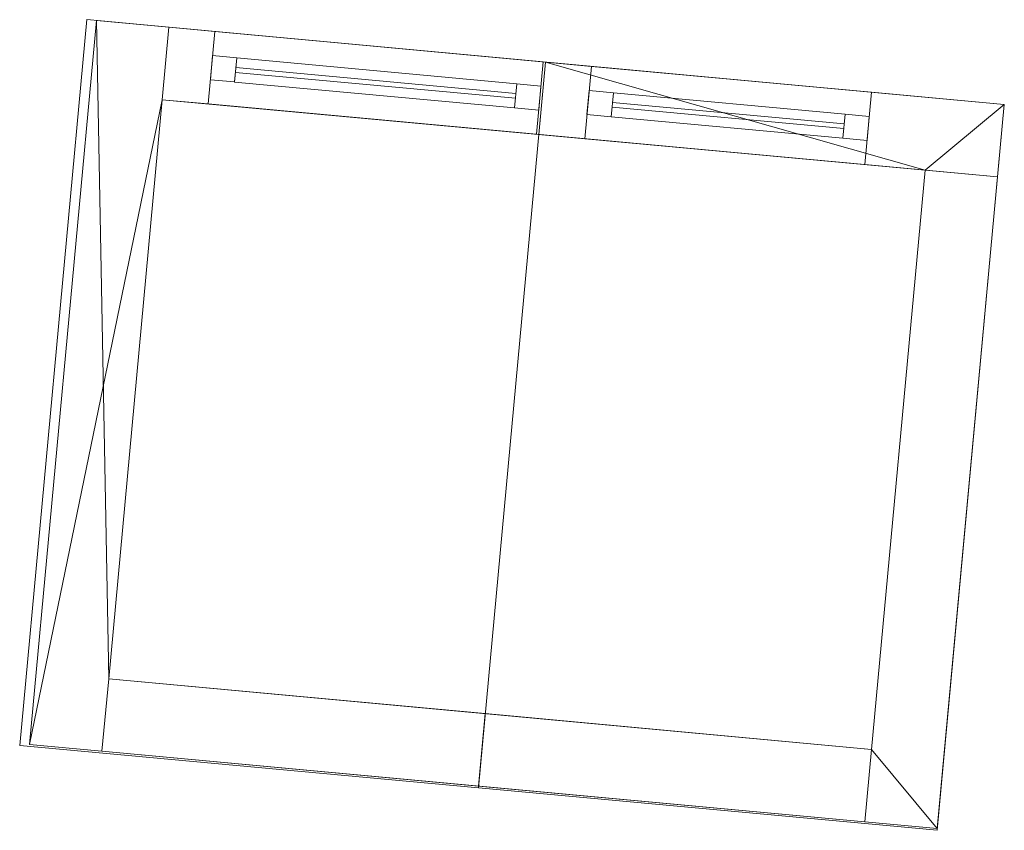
# Model space of a CAD drawing. Header units: millimetres. Extents: x -430348 to -225823, y -86243 to 5084.
# Tile 605 of 656: x -367355 to -365324, y -32129 to -30457. Entities that reach past the tile are written whole.
import ezdxf

# ---------------------------------------------------------------- set-up
doc = ezdxf.new("R2010")
doc.units = ezdxf.units.MM
for name, color, linetype, lineweight in [('A-GLAZ-CURT', 52, 'Continuous', 9), ('A-GLAZ-CWMG', 51, 'Continuous', 9), ('A-ROOF', 132, 'Continuous', 9), ('A-WALL', 113, 'Continuous', 9)]:
    doc.layers.add(name, color=color, linetype=linetype, lineweight=lineweight)

# ---------------------------------------------------------------- blocks, each defined once
blk = doc.blocks.new('System Panel - door 4-518769-_3D_ Copy 1')
at = {"layer": 'A-GLAZ-CURT'}
mesh = blk.add_polyface(dxfattribs=at)
corners = [(-290, 5), (-290, 5, 1445.7), (290, 5, 1445.7), (290, 5)]
mesh.append_faces([[corners[k] for k in face] for face in [(1, 2, 3, 0)]])
mesh = blk.add_polyface(dxfattribs=at)
corners = [(290, -5), (-290, -5), (-290, 5), (290, 5)]
mesh.append_faces([[corners[k] for k in face] for face in [(0, 1, 2, 3)]])
mesh = blk.add_polyface(dxfattribs=at)
corners = [(-290, -5, 1445.7), (290, -5, 1445.7), (290, 5, 1445.7), (-290, 5, 1445.7)]
mesh.append_faces([[corners[k] for k in face] for face in [(0, 1, 2, 3)]])
mesh = blk.add_polyface(dxfattribs=at)
corners = [(-290, -5), (-290, -5, 1445.7), (-290, 5, 1445.7), (-290, 5)]
mesh.append_faces([[corners[k] for k in face] for face in [(0, 1, 2, 3)]])
mesh = blk.add_polyface(dxfattribs=at)
corners = [(290, -5, 1445.7), (290, -5), (290, 5), (290, 5, 1445.7)]
mesh.append_faces([[corners[k] for k in face] for face in [(0, 1, 2, 3)]])
mesh = blk.add_polyface(dxfattribs=at)
corners = [(-290, -5), (290, -5), (290, -5, 1445.7), (-290, -5, 1445.7)]
mesh.append_faces([[corners[k] for k in face] for face in [(3, 0, 1, 2)]])
blk = doc.blocks.new('Rectangular Mullion - 50mm x 50mm-518770-_3D_ Copy 1')
at = {"layer": 'A-GLAZ-CWMG'}
mesh = blk.add_polyface(dxfattribs=at)
corners = [(0, 25), (-50, 25), (-50, -25), (0, -25)]
mesh.append_faces([[corners[k] for k in face] for face in [(2, 3, 0, 1)]])
mesh = blk.add_polyface(dxfattribs=at)
corners = [(0, 25, -1545.7), (0, -25, -1545.7), (-50, -25, -1545.7), (-50, 25, -1545.7)]
mesh.append_faces([[corners[k] for k in face] for face in [(0, 1, 2, 3)]])
mesh = blk.add_polyface(dxfattribs=at)
corners = [(-50, 25), (0, 25), (0, 25, -1545.7), (-50, 25, -1545.7)]
mesh.append_faces([[corners[k] for k in face] for face in [(3, 0, 1, 2)]])
mesh = blk.add_polyface(dxfattribs=at)
corners = [(-50, -25), (-50, 25), (-50, 25, -1545.7), (-50, -25, -1545.7)]
mesh.append_faces([[corners[k] for k in face] for face in [(0, 1, 2, 3)]])
mesh = blk.add_polyface(dxfattribs=at)
corners = [(0, 25), (0, -25), (0, -25, -1545.7), (0, 25, -1545.7)]
mesh.append_faces([[corners[k] for k in face] for face in [(0, 1, 2, 3)]])
mesh = blk.add_polyface(dxfattribs=at)
corners = [(0, -25), (-50, -25), (-50, -25, -1545.7), (0, -25, -1545.7)]
mesh.append_faces([[corners[k] for k in face] for face in [(3, 0, 1, 2)]])
blk = doc.blocks.new('Rectangular Mullion - 50mm x 50mm-494482-_3D_ Copy 1')
at = {"layer": 'A-GLAZ-CWMG'}
mesh = blk.add_polyface(dxfattribs=at)
corners = [(0, 25), (-50, 25), (-50, -25), (0, -25)]
mesh.append_faces([[corners[k] for k in face] for face in [(2, 3, 0, 1)]])
mesh = blk.add_polyface(dxfattribs=at)
corners = [(0, 25, -580.1), (0, -25, -580.1), (-50, -25, -580.1), (-50, 25, -580.1)]
mesh.append_faces([[corners[k] for k in face] for face in [(0, 1, 2, 3)]])
mesh = blk.add_polyface(dxfattribs=at)
corners = [(-50, 25), (0, 25), (0, 25, -580.1), (-50, 25, -580.1)]
mesh.append_faces([[corners[k] for k in face] for face in [(0, 1, 2, 3)]])
mesh = blk.add_polyface(dxfattribs=at)
corners = [(-50, -25), (-50, 25), (-50, 25, -580.1), (-50, -25, -580.1)]
mesh.append_faces([[corners[k] for k in face] for face in [(0, 1, 2, 3)]])
mesh = blk.add_polyface(dxfattribs=at)
corners = [(0, 25), (0, -25), (0, -25, -580.1), (0, 25, -580.1)]
mesh.append_faces([[corners[k] for k in face] for face in [(0, 1, 2, 3)]])
mesh = blk.add_polyface(dxfattribs=at)
corners = [(0, -25), (-50, -25), (-50, -25, -580.1), (0, -25, -580.1)]
mesh.append_faces([[corners[k] for k in face] for face in [(0, 1, 2, 3)]])
blk = doc.blocks.new('Rectangular Mullion - 50mm x 50mm-518771-_3D_ Copy 1')
at = {"layer": 'A-GLAZ-CWMG'}
mesh = blk.add_polyface(dxfattribs=at)
corners = [(0, 25), (-50, 25), (-50, -25), (0, -25)]
mesh.append_faces([[corners[k] for k in face] for face in [(2, 3, 0, 1)]])
mesh = blk.add_polyface(dxfattribs=at)
corners = [(0, 25, -1545.7), (0, -25, -1545.7), (-50, -25, -1545.7), (-50, 25, -1545.7)]
mesh.append_faces([[corners[k] for k in face] for face in [(0, 1, 2, 3)]])
mesh = blk.add_polyface(dxfattribs=at)
corners = [(-50, 25), (0, 25), (0, 25, -1545.7), (-50, 25, -1545.7)]
mesh.append_faces([[corners[k] for k in face] for face in [(3, 0, 1, 2)]])
mesh = blk.add_polyface(dxfattribs=at)
corners = [(-50, -25), (-50, 25), (-50, 25, -1545.7), (-50, -25, -1545.7)]
mesh.append_faces([[corners[k] for k in face] for face in [(3, 0, 1, 2)]])
mesh = blk.add_polyface(dxfattribs=at)
corners = [(0, 25), (0, -25), (0, -25, -1545.7), (0, 25, -1545.7)]
mesh.append_faces([[corners[k] for k in face] for face in [(3, 0, 1, 2)]])
mesh = blk.add_polyface(dxfattribs=at)
corners = [(0, -25), (-50, -25), (-50, -25, -1545.7), (0, -25, -1545.7)]
mesh.append_faces([[corners[k] for k in face] for face in [(3, 0, 1, 2)]])
blk = doc.blocks.new('Rectangular Mullion - 50mm x 50mm-494483-_3D_ Copy 1')
at = {"layer": 'A-GLAZ-CWMG'}
mesh = blk.add_polyface(dxfattribs=at)
corners = [(0, 25), (-50, 25), (-50, -25), (0, -25)]
mesh.append_faces([[corners[k] for k in face] for face in [(2, 3, 0, 1)]])
mesh = blk.add_polyface(dxfattribs=at)
corners = [(0, 25, -580.1), (0, -25, -580.1), (-50, -25, -580.1), (-50, 25, -580.1)]
mesh.append_faces([[corners[k] for k in face] for face in [(0, 1, 2, 3)]])
mesh = blk.add_polyface(dxfattribs=at)
corners = [(-50, 25), (0, 25), (0, 25, -580.1), (-50, 25, -580.1)]
mesh.append_faces([[corners[k] for k in face] for face in [(0, 1, 2, 3)]])
mesh = blk.add_polyface(dxfattribs=at)
corners = [(-50, -25), (-50, 25), (-50, 25, -580.1), (-50, -25, -580.1)]
mesh.append_faces([[corners[k] for k in face] for face in [(0, 1, 2, 3)]])
mesh = blk.add_polyface(dxfattribs=at)
corners = [(0, 25), (0, -25), (0, -25, -580.1), (0, 25, -580.1)]
mesh.append_faces([[corners[k] for k in face] for face in [(0, 1, 2, 3)]])
mesh = blk.add_polyface(dxfattribs=at)
corners = [(0, -25), (-50, -25), (-50, -25, -580.1), (0, -25, -580.1)]
mesh.append_faces([[corners[k] for k in face] for face in [(0, 1, 2, 3)]])
blk = doc.blocks.new('System Panel - Glazed-518924-_3D_ Copy 1')
at = {"layer": 'A-GLAZ-CURT', "transparency": 33554471}
mesh = blk.add_polyface(dxfattribs=at)
corners = [(-240, 5), (-240, 5, 512.1), (240, 5, 512.1), (240, 5)]
mesh.append_faces([[corners[k] for k in face] for face in [(1, 2, 3, 0)]])
mesh = blk.add_polyface(dxfattribs=at)
corners = [(240, -5), (-240, -5), (-240, 5), (240, 5)]
mesh.append_faces([[corners[k] for k in face] for face in [(0, 1, 2, 3)]])
mesh = blk.add_polyface(dxfattribs=at)
corners = [(-240, -5, 512.1), (240, -5, 512.1), (240, 5, 512.1), (-240, 5, 512.1)]
mesh.append_faces([[corners[k] for k in face] for face in [(0, 1, 2, 3)]])
mesh = blk.add_polyface(dxfattribs=at)
corners = [(-240, -5), (-240, -5, 512.1), (-240, 5, 512.1), (-240, 5)]
mesh.append_faces([[corners[k] for k in face] for face in [(0, 1, 2, 3)]])
mesh = blk.add_polyface(dxfattribs=at)
corners = [(240, -5, 512.1), (240, -5), (240, 5), (240, 5, 512.1)]
mesh.append_faces([[corners[k] for k in face] for face in [(0, 1, 2, 3)]])
mesh = blk.add_polyface(dxfattribs=at)
corners = [(-240, -5), (240, -5), (240, -5, 512.1), (-240, -5, 512.1)]
mesh.append_faces([[corners[k] for k in face] for face in [(3, 0, 1, 2)]])
blk = doc.blocks.new('Rectangular Mullion - 50mm x 50mm-518925-_3D_ Copy 1')
at = {"layer": 'A-GLAZ-CWMG'}
mesh = blk.add_polyface(dxfattribs=at)
corners = [(0, 25), (-50, 25), (-50, -25), (0, -25)]
mesh.append_faces([[corners[k] for k in face] for face in [(2, 3, 0, 1)]])
mesh = blk.add_polyface(dxfattribs=at)
corners = [(0, 25, -612.1), (0, -25, -612.1), (-50, -25, -612.1), (-50, 25, -612.1)]
mesh.append_faces([[corners[k] for k in face] for face in [(0, 1, 2, 3)]])
mesh = blk.add_polyface(dxfattribs=at)
corners = [(-50, 25), (0, 25), (0, 25, -612.1), (-50, 25, -612.1)]
mesh.append_faces([[corners[k] for k in face] for face in [(0, 1, 2, 3)]])
mesh = blk.add_polyface(dxfattribs=at)
corners = [(-50, -25), (-50, 25), (-50, 25, -612.1), (-50, -25, -612.1)]
mesh.append_faces([[corners[k] for k in face] for face in [(0, 1, 2, 3)]])
mesh = blk.add_polyface(dxfattribs=at)
corners = [(0, 25), (0, -25), (0, -25, -612.1), (0, 25, -612.1)]
mesh.append_faces([[corners[k] for k in face] for face in [(0, 1, 2, 3)]])
mesh = blk.add_polyface(dxfattribs=at)
corners = [(0, -25), (-50, -25), (-50, -25, -612.1), (0, -25, -612.1)]
mesh.append_faces([[corners[k] for k in face] for face in [(0, 1, 2, 3)]])
blk = doc.blocks.new('Rectangular Mullion - 50mm x 50mm-505168-_3D_ Copy 1')
at = {"layer": 'A-GLAZ-CWMG'}
mesh = blk.add_polyface(dxfattribs=at)
corners = [(0, 25), (-50, 25), (-50, -25), (0, -25)]
mesh.append_faces([[corners[k] for k in face] for face in [(2, 3, 0, 1)]])
mesh = blk.add_polyface(dxfattribs=at)
corners = [(0, 25, -480), (0, -25, -480), (-50, -25, -480), (-50, 25, -480)]
mesh.append_faces([[corners[k] for k in face] for face in [(0, 1, 2, 3)]])
mesh = blk.add_polyface(dxfattribs=at)
corners = [(-50, 25), (0, 25), (0, 25, -480), (-50, 25, -480)]
mesh.append_faces([[corners[k] for k in face] for face in [(3, 0, 1, 2)]])
mesh = blk.add_polyface(dxfattribs=at)
corners = [(-50, -25), (-50, 25), (-50, 25, -480), (-50, -25, -480)]
mesh.append_faces([[corners[k] for k in face] for face in [(3, 0, 1, 2)]])
mesh = blk.add_polyface(dxfattribs=at)
corners = [(0, 25), (0, -25), (0, -25, -480), (0, 25, -480)]
mesh.append_faces([[corners[k] for k in face] for face in [(3, 0, 1, 2)]])
mesh = blk.add_polyface(dxfattribs=at)
corners = [(0, -25), (-50, -25), (-50, -25, -480), (0, -25, -480)]
mesh.append_faces([[corners[k] for k in face] for face in [(3, 0, 1, 2)]])
blk = doc.blocks.new('Rectangular Mullion - 50mm x 50mm-518926-_3D_ Copy 1')
at = {"layer": 'A-GLAZ-CWMG'}
mesh = blk.add_polyface(dxfattribs=at)
corners = [(0, 25), (-50, 25), (-50, -25), (0, -25)]
mesh.append_faces([[corners[k] for k in face] for face in [(2, 3, 0, 1)]])
mesh = blk.add_polyface(dxfattribs=at)
corners = [(0, 25, -612.1), (0, -25, -612.1), (-50, -25, -612.1), (-50, 25, -612.1)]
mesh.append_faces([[corners[k] for k in face] for face in [(0, 1, 2, 3)]])
mesh = blk.add_polyface(dxfattribs=at)
corners = [(-50, 25), (0, 25), (0, 25, -612.1), (-50, 25, -612.1)]
mesh.append_faces([[corners[k] for k in face] for face in [(0, 1, 2, 3)]])
mesh = blk.add_polyface(dxfattribs=at)
corners = [(-50, -25), (-50, 25), (-50, 25, -612.1), (-50, -25, -612.1)]
mesh.append_faces([[corners[k] for k in face] for face in [(0, 1, 2, 3)]])
mesh = blk.add_polyface(dxfattribs=at)
corners = [(0, 25), (0, -25), (0, -25, -612.1), (0, 25, -612.1)]
mesh.append_faces([[corners[k] for k in face] for face in [(0, 1, 2, 3)]])
mesh = blk.add_polyface(dxfattribs=at)
corners = [(0, -25), (-50, -25), (-50, -25, -612.1), (0, -25, -612.1)]
mesh.append_faces([[corners[k] for k in face] for face in [(0, 1, 2, 3)]])
blk = doc.blocks.new('Rectangular Mullion - 50mm x 50mm-505169-_3D_ Copy 1')
at = {"layer": 'A-GLAZ-CWMG'}
mesh = blk.add_polyface(dxfattribs=at)
corners = [(0, 25), (-50, 25), (-50, -25), (0, -25)]
mesh.append_faces([[corners[k] for k in face] for face in [(2, 3, 0, 1)]])
mesh = blk.add_polyface(dxfattribs=at)
corners = [(0, 25, -480), (0, -25, -480), (-50, -25, -480), (-50, 25, -480)]
mesh.append_faces([[corners[k] for k in face] for face in [(0, 1, 2, 3)]])
mesh = blk.add_polyface(dxfattribs=at)
corners = [(-50, 25), (0, 25), (0, 25, -480), (-50, 25, -480)]
mesh.append_faces([[corners[k] for k in face] for face in [(3, 0, 1, 2)]])
mesh = blk.add_polyface(dxfattribs=at)
corners = [(-50, -25), (-50, 25), (-50, 25, -480), (-50, -25, -480)]
mesh.append_faces([[corners[k] for k in face] for face in [(3, 0, 1, 2)]])
mesh = blk.add_polyface(dxfattribs=at)
corners = [(0, 25), (0, -25), (0, -25, -480), (0, 25, -480)]
mesh.append_faces([[corners[k] for k in face] for face in [(3, 0, 1, 2)]])
mesh = blk.add_polyface(dxfattribs=at)
corners = [(0, -25), (-50, -25), (-50, -25, -480), (0, -25, -480)]
mesh.append_faces([[corners[k] for k in face] for face in [(3, 0, 1, 2)]])

msp = doc.modelspace()

# ---------------------------------------------------------------- block references
at = {"layer": 'A-GLAZ-CURT', "rotation": 174.7141890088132}
msp.add_blockref('System Panel - door 4-518769-_3D_ Copy 1', (-366620.8, -30587, 59124.1), dxfattribs=at)
at = {"layer": 'A-GLAZ-CURT', "transparency": 33554471, "rotation": 174.7141890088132}
msp.add_blockref('System Panel - Glazed-518924-_3D_ Copy 1', (-365893.9, -30654.2, 59983.9), dxfattribs=at)
at = {"layer": 'A-GLAZ-CWMG', "extrusion": (0, 0, -1), "rotation": 5.285810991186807}
for name, p in [('Rectangular Mullion - 50mm x 50mm-518771-_3D_ Copy 1', (366959.4, -30555.6, -59074.1)), ('Rectangular Mullion - 50mm x 50mm-518926-_3D_ Copy 1', (366182.7, -30627.5, -59933.9))]:
    msp.add_blockref(name, p, dxfattribs=at)
at = {"layer": 'A-GLAZ-CWMG', "extrusion": (-0.995748, 0.092124, 0), "rotation": 90}
for name, p in [('Rectangular Mullion - 50mm x 50mm-494482-_3D_ Copy 1', (64231.5, 60619.8, 362534)), ('Rectangular Mullion - 50mm x 50mm-505168-_3D_ Copy 1', (64231.5, 60546, 361754))]:
    msp.add_blockref(name, p, dxfattribs=at)
at = {"layer": 'A-GLAZ-CWMG', "extrusion": (0.995748, -0.092124, 0), "rotation": 270}
for name, p in [('Rectangular Mullion - 50mm x 50mm-494483-_3D_ Copy 1', (-64231.5, 59074.1, -361954)), ('Rectangular Mullion - 50mm x 50mm-505169-_3D_ Copy 1', (-64231.5, 59933.9, -361274))]:
    msp.add_blockref(name, p, dxfattribs=at)
at = {"layer": 'A-GLAZ-CWMG', "rotation": 354.7141890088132}
for name, p in [('Rectangular Mullion - 50mm x 50mm-518770-_3D_ Copy 1', (-366282.3, -30618.3, 60619.8)), ('Rectangular Mullion - 50mm x 50mm-518925-_3D_ Copy 1', (-365605.2, -30680.9, 60546))]:
    msp.add_blockref(name, p, dxfattribs=at)

# ---------------------------------------------------------------- meshes
at = {"layer": 'A-ROOF'}
mesh = msp.add_polyface(dxfattribs=at)
corners = [(-366408.9, -32041.5, 60931.7), (-367354.9, -31954, 60553.6), (-367216.4, -30456.5, 60553.6), (-366270.4, -30544.1, 60931.7)]
mesh.append_faces([[corners[k] for k in face] for face in [(1, 2, 3, 0)]])
mesh = msp.add_polyface(dxfattribs=at)
corners = [(-367354.9, -31954, 60661.2), (-366408.9, -32041.5, 61039.4), (-366270.4, -30544.1, 61039.4), (-367216.4, -30456.5, 60661.2)]
mesh.append_faces([[corners[k] for k in face] for face in [(1, 2, 3, 0)]])
mesh = msp.add_polyface(dxfattribs=at)
corners = [(-367354.9, -31954, 60553.6), (-367354.9, -31954, 60661.2), (-367216.4, -30456.5, 60661.2), (-367216.4, -30456.5, 60553.6)]
mesh.append_faces([[corners[k] for k in face] for face in [(1, 2, 3, 0)]])
mesh = msp.add_polyface(dxfattribs=at)
corners = [(-367216.4, -30456.5, 60661.2), (-366270.4, -30544.1, 61039.4), (-365324.4, -30631.6, 60661.2), (-365324.4, -30631.6, 60553.6), (-366270.4, -30544.1, 60931.7), (-367216.4, -30456.5, 60553.6)]
mesh.append_faces([[corners[k] for k in face] for face in [(0, 1, 4, 5)]], dxfattribs={"vtx1": -1})
mesh.append_faces([[corners[k] for k in face] for face in [(2, 3, 4, 1)]], dxfattribs={"vtx2": -1})
mesh = msp.add_polyface(dxfattribs=at)
corners = [(-365324.4, -30631.6, 60553.6), (-365463, -32129, 60553.6), (-366408.9, -32041.5, 60931.7), (-366270.4, -30544.1, 60931.7)]
mesh.append_faces([[corners[k] for k in face] for face in [(1, 2, 3, 0)]])
mesh = msp.add_polyface(dxfattribs=at)
corners = [(-365463, -32129, 60661.2), (-365324.4, -30631.6, 60661.2), (-366270.4, -30544.1, 61039.4), (-366408.9, -32041.5, 61039.4)]
mesh.append_faces([[corners[k] for k in face] for face in [(3, 0, 1, 2)]])
mesh = msp.add_polyface(dxfattribs=at)
corners = [(-365324.4, -30631.6, 60553.6), (-365324.4, -30631.6, 60661.2), (-365463, -32129, 60661.2), (-365463, -32129, 60553.6)]
mesh.append_faces([[corners[k] for k in face] for face in [(1, 2, 3, 0)]])
mesh = msp.add_polyface(dxfattribs=at)
corners = [(-365463, -32129, 60661.2), (-366408.9, -32041.5, 61039.4), (-367354.9, -31954, 60661.2), (-367354.9, -31954, 60553.6), (-366408.9, -32041.5, 60931.7), (-365463, -32129, 60553.6)]
mesh.append_faces([[corners[k] for k in face] for face in [(0, 1, 4, 5)]], dxfattribs={"vtx1": -1})
mesh.append_faces([[corners[k] for k in face] for face in [(2, 3, 4, 1)]], dxfattribs={"vtx2": -1})
at = {"layer": 'A-WALL'}
mesh = msp.add_polyface(dxfattribs=at)
corners = [(-367334.6, -31952, 58677.3), (-367334.6, -31952, 60561.6), (-367196.4, -30458.4, 60561.6), (-367196.4, -30458.4, 58677.3)]
mesh.append_faces([[corners[k] for k in face] for face in [(2, 3, 0, 1)]])
mesh = msp.add_polyface(dxfattribs=at)
corners = [(-367047.1, -30472.2, 58677.3), (-367060.9, -30621.6, 58677.3), (-367171.4, -31816.5, 58677.3), (-367185.2, -31965.8, 58677.3), (-367334.6, -31952, 58677.3), (-367196.4, -30458.4, 58677.3)]
mesh.append_faces([[corners[k] for k in face] for face in [(4, 5, 2, 3)]], dxfattribs={"vtx1": -1})
mesh.append_faces([[corners[k] for k in face] for face in [(5, 0, 1, 2)]], dxfattribs={"vtx3": -1})
mesh = msp.add_polyface(dxfattribs=at)
corners = [(-367185.2, -31965.8, 60621.3), (-367171.4, -31816.5, 60621.3), (-367060.9, -30621.6, 60621.3), (-367047.1, -30472.2, 60621.3), (-367196.4, -30458.4, 60561.6), (-367334.6, -31952, 60561.6)]
mesh.append_faces([[corners[k] for k in face] for face in [(2, 3, 4, 5), (5, 0, 1, 2)]], dxfattribs={"vtx3": -1})
mesh = msp.add_polyface(dxfattribs=at)
corners = [(-367047.1, -30472.2, 60621.3), (-367047.1, -30472.2, 58677.3), (-367196.4, -30458.4, 58677.3), (-367196.4, -30458.4, 60561.6)]
mesh.append_faces([[corners[k] for k in face] for face in [(3, 0, 1, 2)]])
mesh = msp.add_polyface(dxfattribs=at)
corners = [(-367185.2, -31965.8, 58677.3), (-367171.4, -31816.5, 58677.3), (-367060.9, -30621.6, 58677.3), (-367047.1, -30472.2, 58677.3), (-367047.1, -30472.2, 60621.3), (-367060.9, -30621.6, 60621.3), (-367171.4, -31816.5, 60621.3), (-367185.2, -31965.8, 60621.3)]
mesh.append_faces([[corners[k] for k in face] for face in [(5, 6, 1, 2)]], dxfattribs={"vtx1": -1, "vtx3": -1})
mesh.append_faces([[corners[k] for k in face] for face in [(7, 0, 1, 6)]], dxfattribs={"vtx2": -1})
mesh.append_faces([[corners[k] for k in face] for face in [(2, 3, 4, 5)]], dxfattribs={"vtx3": -1})
mesh = msp.add_polyface(dxfattribs=at)
corners = [(-365338.2, -30780.9, 58677.3), (-365487.6, -30767.1, 58677.3), (-367060.9, -30621.6, 58677.3), (-367047.1, -30472.2, 58677.3), (-365324.4, -30631.6, 58677.3)]
mesh.append_faces([[corners[k] for k in face] for face in [(1, 4, 0)]], dxfattribs={"vtx0": -1})
mesh.append_faces([[corners[k] for k in face] for face in [(3, 4, 1, 2)]], dxfattribs={"vtx1": -1})
mesh = msp.add_polyface(dxfattribs=at)
corners = [(-367060.9, -30621.6, 58677.3), (-367060.9, -30621.6, 60621.3), (-367047.1, -30472.2, 60621.3), (-367047.1, -30472.2, 58677.3)]
mesh.append_faces([[corners[k] for k in face] for face in [(0, 1, 2, 3)]])
mesh = msp.add_polyface(dxfattribs=at)
corners = [(-367047.1, -30472.2, 60621.3), (-367060.9, -30621.6, 60621.3), (-366284.2, -30693.4, 60931.7), (-366270.4, -30544.1, 60931.7)]
mesh.append_faces([[corners[k] for k in face] for face in [(3, 0, 1, 2)]])
mesh = msp.add_polyface(dxfattribs=at)
corners = [(-365324.4, -30631.6, 58677.3), (-367047.1, -30472.2, 58677.3), (-367047.1, -30472.2, 60621.3), (-366270.4, -30544.1, 60931.7), (-365324.4, -30631.6, 60553.6), (-366275.4, -30543.6, 59074.1), (-366275.4, -30543.6, 60619.8), (-366952.5, -30481, 60619.8), (-366952.5, -30481, 59074.1), (-365598.2, -30606.2, 59933.9), (-365598.2, -30606.2, 60546), (-366175.8, -30552.8, 60546), (-366175.8, -30552.8, 59933.9)]
mesh.append_faces([[corners[k] for k in face] for face in [(1, 8, 5, 0), (8, 1, 2, 7), (3, 6, 7, 2)]], dxfattribs={"vtx0": -1, "vtx2": -1})
mesh.append_faces([[corners[k] for k in face] for face in [(5, 12, 9, 0)]], dxfattribs={"vtx0": -1, "vtx2": -1, "vtx3": -1})
mesh.append_faces([[corners[k] for k in face] for face in [(5, 6, 12)]], dxfattribs={"vtx1": -1, "vtx2": -1})
mesh.append_faces([[corners[k] for k in face] for face in [(11, 12, 6, 3)]], dxfattribs={"vtx1": -1, "vtx2": -1, "vtx3": -1})
mesh.append_faces([[corners[k] for k in face] for face in [(4, 0, 9, 10), (3, 4, 10, 11)]], dxfattribs={"vtx1": -1, "vtx3": -1})
mesh = msp.add_polyface(dxfattribs=at)
corners = [(-366275.4, -30543.6, 60619.8), (-366289.2, -30693, 60619.8), (-366966.3, -30630.3, 60619.8), (-366952.5, -30481, 60619.8)]
mesh.append_faces([[corners[k] for k in face] for face in [(0, 1, 2, 3)]])
mesh = msp.add_polyface(dxfattribs=at)
corners = [(-366952.5, -30481, 60619.8), (-366966.3, -30630.3, 60619.8), (-366966.3, -30630.3, 59074.1), (-366952.5, -30481, 59074.1)]
mesh.append_faces([[corners[k] for k in face] for face in [(1, 2, 3, 0)]])
mesh = msp.add_polyface(dxfattribs=at)
corners = [(-366289.2, -30693, 59074.1), (-366275.4, -30543.6, 59074.1), (-366952.5, -30481, 59074.1), (-366966.3, -30630.3, 59074.1)]
mesh.append_faces([[corners[k] for k in face] for face in [(2, 3, 0, 1)]])
mesh = msp.add_polyface(dxfattribs=at)
corners = [(-366275.4, -30543.6, 59074.1), (-366289.2, -30693, 59074.1), (-366289.2, -30693, 60619.8), (-366275.4, -30543.6, 60619.8)]
mesh.append_faces([[corners[k] for k in face] for face in [(1, 2, 3, 0)]])
mesh = msp.add_polyface(dxfattribs=at)
corners = [(-365338.2, -30780.9, 60553.6), (-365324.4, -30631.6, 60553.6), (-366270.4, -30544.1, 60931.7), (-366284.2, -30693.4, 60931.7), (-365487.6, -30767.1, 60613.3)]
mesh.append_faces([[corners[k] for k in face] for face in [(4, 2, 3)]], dxfattribs={"vtx0": -1})
mesh.append_faces([[corners[k] for k in face] for face in [(1, 2, 4, 0)]], dxfattribs={"vtx1": -1})
mesh = msp.add_polyface(dxfattribs=at)
corners = [(-365598.2, -30606.2, 60546), (-365612.1, -30755.6, 60546), (-366189.6, -30702.2, 60546), (-366175.8, -30552.8, 60546)]
mesh.append_faces([[corners[k] for k in face] for face in [(0, 1, 2, 3)]])
mesh = msp.add_polyface(dxfattribs=at)
corners = [(-366175.8, -30552.8, 60546), (-366189.6, -30702.2, 60546), (-366189.6, -30702.2, 59933.9), (-366175.8, -30552.8, 59933.9)]
mesh.append_faces([[corners[k] for k in face] for face in [(1, 2, 3, 0)]])
mesh = msp.add_polyface(dxfattribs=at)
corners = [(-365612.1, -30755.6, 59933.9), (-365598.2, -30606.2, 59933.9), (-366175.8, -30552.8, 59933.9), (-366189.6, -30702.2, 59933.9)]
mesh.append_faces([[corners[k] for k in face] for face in [(3, 0, 1, 2)]])
mesh = msp.add_polyface(dxfattribs=at)
corners = [(-365598.2, -30606.2, 59933.9), (-365612.1, -30755.6, 59933.9), (-365612.1, -30755.6, 60546), (-365598.2, -30606.2, 60546)]
mesh.append_faces([[corners[k] for k in face] for face in [(1, 2, 3, 0)]])
mesh = msp.add_polyface(dxfattribs=at)
corners = [(-367060.9, -30621.6, 58677.3), (-365487.6, -30767.1, 58677.3), (-365338.2, -30780.9, 58677.3), (-365338.2, -30780.9, 60553.6), (-365487.6, -30767.1, 60613.3), (-366284.2, -30693.4, 60931.7), (-367060.9, -30621.6, 60621.3), (-366289.2, -30693, 60619.8), (-366289.2, -30693, 59074.1), (-366966.3, -30630.3, 59074.1), (-366966.3, -30630.3, 60619.8), (-365612.1, -30755.6, 60546), (-365612.1, -30755.6, 59933.9), (-366189.6, -30702.2, 59933.9), (-366189.6, -30702.2, 60546)]
mesh.append_faces([[corners[k] for k in face] for face in [(5, 7, 14, 11)]], dxfattribs={"vtx0": -1, "vtx1": -1, "vtx3": -1})
mesh.append_faces([[corners[k] for k in face] for face in [(12, 1, 2, 3)]], dxfattribs={"vtx0": -1, "vtx3": -1})
mesh.append_faces([[corners[k] for k in face] for face in [(4, 5, 11, 3), (11, 12, 3)]], dxfattribs={"vtx1": -1, "vtx2": -1})
mesh.append_faces([[corners[k] for k in face] for face in [(12, 13, 8, 1)]], dxfattribs={"vtx1": -1, "vtx2": -1, "vtx3": -1})
mesh.append_faces([[corners[k] for k in face] for face in [(8, 9, 0, 1), (6, 0, 9, 10), (5, 6, 10, 7), (7, 8, 13, 14)]], dxfattribs={"vtx1": -1, "vtx3": -1})
mesh = msp.add_polyface(dxfattribs=at)
corners = [(-365338.2, -30780.9, 60553.6), (-365338.2, -30780.9, 58677.3), (-365324.4, -30631.6, 58677.3), (-365324.4, -30631.6, 60553.6)]
mesh.append_faces([[corners[k] for k in face] for face in [(3, 0, 1, 2)]])
mesh = msp.add_polyface(dxfattribs=at)
corners = [(-365487.6, -30767.1, 58677.3), (-365598.1, -31962, 58677.3), (-365612, -32111.4, 58677.3), (-365612, -32111.4, 60613.3), (-365598.1, -31962, 60613.3), (-365487.6, -30767.1, 60613.3)]
mesh.append_faces([[corners[k] for k in face] for face in [(3, 4, 1, 2)]], dxfattribs={"vtx1": -1})
mesh.append_faces([[corners[k] for k in face] for face in [(5, 0, 1, 4)]], dxfattribs={"vtx2": -1})
mesh = msp.add_polyface(dxfattribs=at)
corners = [(-365612, -32111.4, 58677.3), (-365598.1, -31962, 58677.3), (-365487.6, -30767.1, 58677.3), (-365338.2, -30780.9, 58677.3), (-365462.6, -32125.2, 58677.3)]
mesh.append_faces([[corners[k] for k in face] for face in [(1, 4, 0)]], dxfattribs={"vtx0": -1})
mesh.append_faces([[corners[k] for k in face] for face in [(3, 4, 1, 2)]], dxfattribs={"vtx1": -1})
mesh = msp.add_polyface(dxfattribs=at)
corners = [(-365487.6, -30767.1, 60613.3), (-365598.1, -31962, 60613.3), (-365612, -32111.4, 60613.3), (-365462.6, -32125.2, 60553.6), (-365338.2, -30780.9, 60553.6)]
mesh.append_faces([[corners[k] for k in face] for face in [(2, 3, 1)]], dxfattribs={"vtx1": -1})
mesh.append_faces([[corners[k] for k in face] for face in [(4, 0, 1, 3)]], dxfattribs={"vtx2": -1})
mesh = msp.add_polyface(dxfattribs=at)
corners = [(-365487.6, -30767.1, 58677.3), (-365487.6, -30767.1, 60613.3), (-365338.2, -30780.9, 60553.6), (-365338.2, -30780.9, 58677.3)]
mesh.append_faces([[corners[k] for k in face] for face in [(0, 1, 2, 3)]])
mesh = msp.add_polyface(dxfattribs=at)
corners = [(-365338.2, -30780.9, 58677.3), (-365338.2, -30780.9, 60553.6), (-365462.6, -32125.2, 60553.6), (-365462.6, -32125.2, 58677.3)]
mesh.append_faces([[corners[k] for k in face] for face in [(2, 3, 0, 1)]])
mesh = msp.add_polyface(dxfattribs=at)
corners = [(-367171.4, -31816.5, 58677.3), (-365598.1, -31962, 58677.3), (-365612, -32111.4, 58677.3), (-367185.2, -31965.8, 58677.3)]
mesh.append_faces([[corners[k] for k in face] for face in [(0, 1, 2, 3)]])
mesh = msp.add_polyface(dxfattribs=at)
corners = [(-367171.4, -31816.5, 60621.3), (-367171.4, -31816.5, 58677.3), (-367185.2, -31965.8, 58677.3), (-367185.2, -31965.8, 60621.3)]
mesh.append_faces([[corners[k] for k in face] for face in [(2, 3, 0, 1)]])
mesh = msp.add_polyface(dxfattribs=at)
corners = [(-366394.8, -31888.3, 60931.7), (-367171.4, -31816.5, 60621.3), (-367185.2, -31965.8, 60621.3), (-366408.6, -32037.7, 60931.7)]
mesh.append_faces([[corners[k] for k in face] for face in [(0, 1, 2, 3)]])
mesh = msp.add_polyface(dxfattribs=at)
corners = [(-365598.1, -31962, 58677.3), (-367171.4, -31816.5, 58677.3), (-367171.4, -31816.5, 60621.3), (-366394.8, -31888.3, 60931.7), (-365598.1, -31962, 60613.3)]
mesh.append_faces([[corners[k] for k in face] for face in [(4, 0, 1), (2, 3, 4, 1)]], dxfattribs={"vtx2": -1})
mesh = msp.add_polyface(dxfattribs=at)
corners = [(-365598.1, -31962, 60613.3), (-366394.8, -31888.3, 60931.7), (-366408.6, -32037.7, 60931.7), (-365612, -32111.4, 60613.3)]
mesh.append_faces([[corners[k] for k in face] for face in [(1, 2, 3, 0)]])
mesh = msp.add_polyface(dxfattribs=at)
corners = [(-367185.2, -31965.8, 58677.3), (-367185.2, -31965.8, 60621.3), (-367334.6, -31952, 60561.6), (-367334.6, -31952, 58677.3)]
mesh.append_faces([[corners[k] for k in face] for face in [(2, 3, 0, 1)]])
mesh = msp.add_polyface(dxfattribs=at)
corners = [(-365612, -32111.4, 58677.3), (-365612, -32111.4, 60613.3), (-366408.6, -32037.7, 60931.7), (-367185.2, -31965.8, 60621.3), (-367185.2, -31965.8, 58677.3)]
mesh.append_faces([[corners[k] for k in face] for face in [(1, 4, 0)]], dxfattribs={"vtx0": -1})
mesh.append_faces([[corners[k] for k in face] for face in [(3, 4, 1, 2)]], dxfattribs={"vtx1": -1})
mesh = msp.add_polyface(dxfattribs=at)
corners = [(-365598.1, -31962, 58677.3), (-365598.1, -31962, 60613.3), (-365612, -32111.4, 60613.3), (-365612, -32111.4, 58677.3)]
mesh.append_faces([[corners[k] for k in face] for face in [(3, 0, 1, 2)]])
mesh = msp.add_polyface(dxfattribs=at)
corners = [(-365612, -32111.4, 60613.3), (-365612, -32111.4, 58677.3), (-365462.6, -32125.2, 58677.3), (-365462.6, -32125.2, 60553.6)]
mesh.append_faces([[corners[k] for k in face] for face in [(3, 0, 1, 2)]])

doc.saveas('drawing.dxf')
